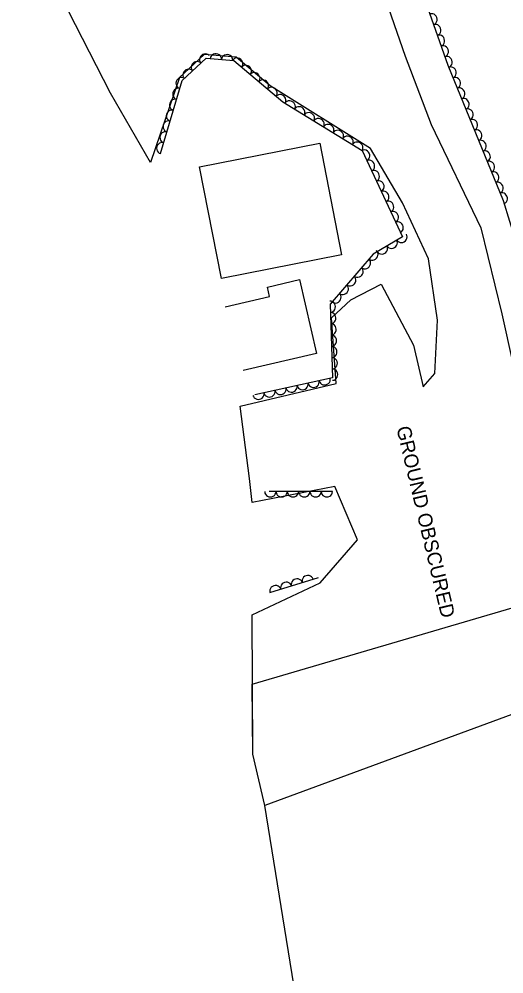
# Model space of a CAD drawing. Extents: x 1722896 to 1754269, y 648279 to 666297.
# Drawn here: x 1725399.9 to 1725571.5, y 663763.4 to 664101 of the extents above; entities that cross this region are included whole.
import ezdxf

# ---------------------------------------------------------------- set-up
doc = ezdxf.new("R2010")
doc.units = 0
for name, color, linetype in [('DESIGN - CENTERLINE - Proposed Text', 7, 'Continuous'), ('SURVEY - CENTERLINE - Preliminary', 7, 'Continuous'), ('SURVEY - VEGETATION - Features with Text', 7, 'Continuous')]:
    doc.layers.add(name, color=color, linetype=linetype)

msp = doc.modelspace()

# ---------------------------------------------------------------- linework, layer by layer
at = {"layer": 'DESIGN - CENTERLINE - Proposed Text'}
msp.add_lwpolyline([(1725506.29, 664057.07), (1725513.99, 664017.58), (1725471.49, 664009.29), (1725463.78, 664048.77)], close=True, dxfattribs=at)
msp.add_lwpolyline([(1725472.87, 663999.19), (1725488.55, 664002.84), (1725487.76, 664006.23), (1725499.08, 664008.87), (1725505.17, 663982.75), (1725479.22, 663976.7)], dxfattribs=at)
at = {"layer": 'SURVEY - CENTERLINE - Preliminary'}
for points in [[(1725594.47, 663862.53), (1725486.9, 663822.98), (1725482.64, 663841.04), (1725482.42, 663890.37), (1725506.41, 663901.64), (1725519.65, 663916.92), (1725511.58, 663935.73), (1725482.4, 663930.08), (1725481.38, 663938.59), (1725478.17, 663964.1), (1725512.11, 663972.19), (1725510.49, 663995.34), (1725517.33, 664001.7), (1725528.06, 664007.25), (1725539.52, 663985.66), (1725542.93, 663970.95), (1725547.01, 663975.7), (1725547.98, 663994.55), (1725544.82, 664016.18), (1725535.55, 664035.97), (1725524.22, 664055.19), (1725488.76, 664077.36), (1725476.66, 664087.54), (1725465.33, 664088.49), (1725456.61, 664080.27), (1725446.43, 664050.27), (1725432.27, 664074.84), (1725399.88, 664137.93)], [(1725528.57, 664110.72), (1725536.52, 664087.88), (1725545.77, 664063.73), (1725563.3, 664027.16), (1725570.7, 663996.78), (1725578.74, 663960.57)], [(1725603.43, 663465.81), (1725597.45, 663460.95), (1725587.08, 663454.95), (1725581.22, 663458.66), (1725579.71, 663466.93), (1725583.26, 663472.39), (1725575.2, 663487.51), (1725574.91, 663520.42), (1725573.97, 663551.36), (1725574.22, 663580.34), (1725569.93, 663605.25), (1725564.3, 663638.32), (1725551.11, 663633.35), (1725531.09, 663629.37), (1725518.4, 663628.37), (1725486.9, 663822.98), (1725482.64, 663841.04), (1725482.42, 663865.89), (1725587.23, 663896.57)]]:
    msp.add_lwpolyline(points, dxfattribs=at)
at = {"layer": 'SURVEY - VEGETATION - Features with Text'}
for points in [[(1725518.47, 664164.81), (1725537.13, 664125.9), (1725551.64, 664084.72), (1725571.15, 664036.8), (1725580.2, 664007.59), (1725583.73, 663960.44), (1725590.3, 663923.1), (1725591.82, 663885.22), (1725593.6, 663877.38)], [(1725449.89, 664053.42), (1725457.58, 664079.32), (1725466.06, 664087.13), (1725475.89, 664086.35), (1725493.17, 664071.69), (1725521.28, 664054.57), (1725535.52, 664024.02), (1725525.19, 664017.92), (1725509.93, 664000.23), (1725510.82, 663974.13), (1725483.33, 663968.1)], [(1725510.81, 663933.91), (1725488.4, 663933.91)], [(1725488.66, 663898.23), (1725505.84, 663903.57)]]:
    msp.add_lwpolyline(points, dxfattribs=at)
for centre, major_axis in [((1725545.94, 664100.89), (0.66, -1.89)), ((1725547.27, 664097.12), (0.66, -1.89)), ((1725548.6, 664093.35), (0.66, -1.89)), ((1725465.66, 664086.76), (1.47, 1.35)), ((1725469.51, 664086.85), (1.99, -0.16)), ((1725549.93, 664089.58), (0.66, -1.89)), ((1725462.72, 664084.05), (1.47, 1.35)), ((1725473.49, 664086.54), (1.99, -0.16)), ((1725477.11, 664085.32), (1.52, -1.29)), ((1725551.26, 664085.8), (0.66, -1.89)), ((1725459.77, 664081.34), (1.47, 1.35)), ((1725480.16, 664082.73), (1.52, -1.29)), ((1725483.21, 664080.14), (1.52, -1.29)), ((1725552.72, 664082.08), (0.75, -1.85)), ((1725457.29, 664078.34), (0.57, 1.92)), ((1725486.26, 664077.56), (1.52, -1.29)), ((1725554.23, 664078.38), (0.75, -1.85)), ((1725456.15, 664074.51), (0.57, 1.92)), ((1725489.31, 664074.97), (1.52, -1.29)), ((1725555.73, 664074.67), (0.75, -1.85)), ((1725455.01, 664070.67), (0.57, 1.92)), ((1725492.36, 664072.38), (1.52, -1.29)), ((1725495.68, 664070.16), (1.71, -1.04)), ((1725557.24, 664070.97), (0.75, -1.85)), ((1725453.87, 664066.84), (0.57, 1.92)), ((1725499.09, 664068.08), (1.71, -1.04)), ((1725558.75, 664067.26), (0.75, -1.85)), ((1725452.73, 664063.01), (0.57, 1.92)), ((1725502.51, 664066), (1.71, -1.04)), ((1725505.92, 664063.92), (1.71, -1.04)), ((1725560.26, 664063.56), (0.75, -1.85)), ((1725509.34, 664061.84), (1.71, -1.04)), ((1725512.76, 664059.76), (1.71, -1.04)), ((1725561.77, 664059.85), (0.75, -1.85)), ((1725451.6, 664059.17), (0.57, 1.92)), ((1725516.17, 664057.68), (1.71, -1.04)), ((1725563.27, 664056.15), (0.75, -1.85)), ((1725450.46, 664055.34), (0.57, 1.92)), ((1725519.59, 664055.6), (1.71, -1.04)), ((1725522.13, 664052.74), (0.84, -1.81)), ((1725564.78, 664052.44), (0.75, -1.85)), ((1725523.82, 664049.11), (0.84, -1.81)), ((1725566.29, 664048.74), (0.75, -1.85)), ((1725525.51, 664045.49), (0.84, -1.81)), ((1725567.8, 664045.03), (0.75, -1.85)), ((1725527.2, 664041.86), (0.84, -1.81)), ((1725569.3, 664041.33), (0.75, -1.85)), ((1725528.89, 664038.23), (0.84, -1.81)), ((1725570.81, 664037.62), (0.75, -1.85)), ((1725530.58, 664034.61), (0.84, -1.81)), ((1725532.27, 664030.98), (0.84, -1.81)), ((1725533.96, 664027.36), (0.84, -1.81)), ((1725535.24, 664023.86), (-1.72, -1.02)), ((1725531.8, 664021.82), (-1.72, -1.02)), ((1725524.98, 664017.68), (-1.31, -1.51)), ((1725528.35, 664019.79), (-1.72, -1.02)), ((1725522.36, 664014.65), (-1.31, -1.51)), ((1725519.75, 664011.62), (-1.31, -1.51)), ((1725517.14, 664008.59), (-1.31, -1.51)), ((1725514.53, 664005.56), (-1.31, -1.51)), ((1725509.96, 663999.27), (0.07, -2)), ((1725511.91, 664002.53), (-1.31, -1.51)), ((1725510.1, 663995.27), (0.07, -2)), ((1725510.23, 663991.28), (0.07, -2)), ((1725510.37, 663987.28), (0.07, -2)), ((1725510.51, 663983.28), (0.07, -2)), ((1725510.64, 663979.28), (0.07, -2)), ((1725510.78, 663975.28), (0.07, -2)), ((1725508.04, 663973.52), (-1.95, -0.43)), ((1725496.31, 663970.95), (-1.95, -0.43)), ((1725500.22, 663971.81), (-1.95, -0.43)), ((1725504.13, 663972.66), (-1.95, -0.43)), ((1725484.59, 663968.38), (-1.95, -0.43)), ((1725488.5, 663969.23), (-1.95, -0.43)), ((1725492.41, 663970.09), (-1.95, -0.43)), ((1725488.81, 663933.91), (-2, 0)), ((1725492.81, 663933.91), (-2, 0)), ((1725496.81, 663933.91), (-2, 0)), ((1725500.81, 663933.91), (-2, 0)), ((1725504.81, 663933.91), (-2, 0)), ((1725508.81, 663933.91), (-2, 0)), ((1725498.21, 663901.2), (1.91, 0.59)), ((1725502.03, 663902.38), (1.91, 0.59)), ((1725490.57, 663898.82), (1.91, 0.59)), ((1725494.39, 663900.01), (1.91, 0.59))]:
    msp.add_ellipse(centre, major_axis=major_axis, ratio=0.940188, start_param=0, end_param=3.141593, dxfattribs=at)

# ---------------------------------------------------------------- texts
at = {"layer": 'SURVEY - CENTERLINE - Preliminary'}
msp.add_text('GROUND OBSCURED', height=5, rotation=283.3517, dxfattribs=at).set_placement((1725533.38, 663956.46))

doc.saveas('drawing.dxf')
